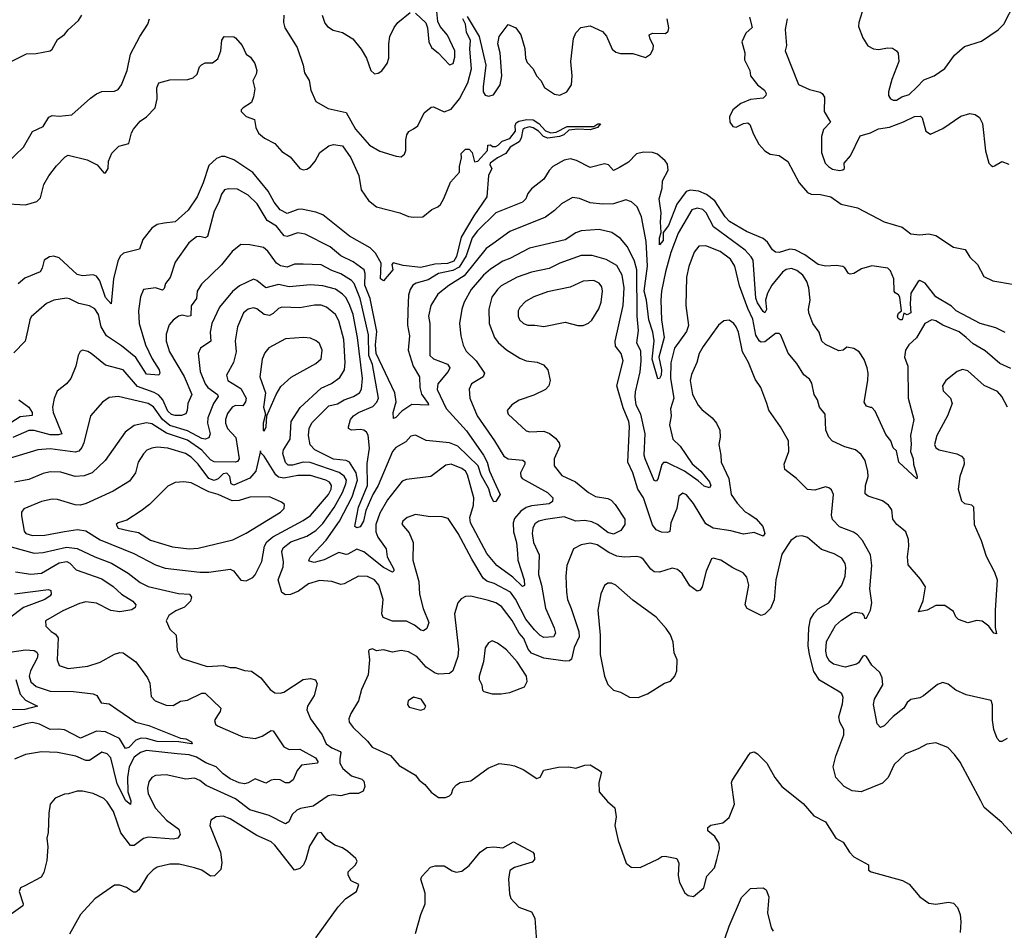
# Model space of a CAD drawing. Extents: x 2133461 to 2293071, y 753526 to 916327.
# Tile 288 of 459: x 2199993 to 2205519, y 882107 to 887220. Entities that reach past the tile are written whole.
import ezdxf

# ---------------------------------------------------------------- set-up
doc = ezdxf.new("R2010")
doc.units = 0

msp = doc.modelspace()

# ---------------------------------------------------------------- linework, layer by layer
at = {"layer": '0CON10XD'}
for points in [[(2202215, 887256), (2202272.1, 887202.1), (2202282.5, 887175), (2202290, 887095), (2202304.5, 887065), (2202315.4, 887055.4), (2202342.5, 887035), (2202405, 886967.5), (2202426, 886975), (2202435, 887010), (2202435.4, 887045), (2202393.6, 887133.6), (2202352.2, 887182.2), (2202340.4, 887210.4), (2202333.3, 887285)], [(2204722, 887265), (2204702.9, 887205), (2204701.7, 887181.7), (2204725, 887117.5), (2204752.7, 887072.7), (2204785, 887057.5), (2204813, 887053), (2204865, 887062.5), (2204891.2, 887061.2), (2204915, 887046.2), (2204923.1, 887033.1), (2204928.1, 886985), (2204887.1, 886885), (2204868.6, 886815), (2204868.6, 886795), (2204880.8, 886775), (2204895, 886767.8), (2204915, 886768.5), (2204945, 886786.7), (2204985, 886799.6), (2205027.9, 886842.1), (2205067.4, 886882.6), (2205125, 886904.4), (2205185, 886946.9), (2205239.2, 887020.8), (2205295, 887070), (2205390.7, 887099.3), (2205485, 887162.5), (2205515.8, 887195), (2205578, 887315)], [(2199921.2, 886415), (2200015, 886503.8), (2200065, 886592.5), (2200125, 886620), (2200156.2, 886673.8), (2200175, 886683.1), (2200215, 886677.8), (2200285, 886686.9), (2200389.8, 886780.2), (2200425, 886804.2), (2200455, 886816.9), (2200525, 886818), (2200545, 886828.8), (2200563.8, 886855), (2200596.9, 886935), (2200616, 887026), (2200666.7, 887125), (2200713.3, 887195), (2200721.9, 887225)], [(2199945, 886986.2), (2200030.9, 887029.1), (2200085, 887030.8), (2200165, 887046.2), (2200176, 887055), (2200205, 887108.8), (2200245, 887136.7), (2200265, 887163.3), (2200322.5, 887215), (2200342.5, 887245)], [(2201475.4, 887245.4), (2201473.5, 887205), (2201481.1, 887175), (2201550, 887065), (2201584.4, 886965), (2201591.7, 886921.7), (2201618.8, 886878.8), (2201627.5, 886825), (2201655, 886761.2), (2201725, 886722.3), (2201825, 886700), (2201877.3, 886605), (2201956.6, 886516.6), (2202015, 886482.2), (2202106.4, 886453.6), (2202135, 886450), (2202153.3, 886465), (2202160, 886485), (2202160, 886545), (2202166.8, 886573.2), (2202177.9, 886592.1), (2202203.4, 886606.6), (2202227.1, 886625), (2202263.2, 886696.8), (2202301.7, 886728.3), (2202315, 886730.6), (2202375, 886703.1), (2202415, 886718.2), (2202462.5, 886775), (2202509, 886865), (2202529, 886945), (2202519.7, 887055), (2202523.7, 887103.7), (2202500.4, 887150.4), (2202494.5, 887194.5), (2202479.5, 887225)], [(2201691.4, 887245), (2201705, 887201.2), (2201721.7, 887181.7), (2201751.7, 887161.7), (2201805, 887149.2), (2201862.7, 887112.7), (2201910, 887055), (2201938.8, 887005), (2201963.3, 886935), (2201985, 886916.7), (2202005, 886920), (2202025, 886933.8), (2202055.8, 886975), (2202065.7, 887005), (2202064.3, 887085), (2202070.8, 887125), (2202094.3, 887175.7), (2202116.1, 887203.9), (2202185, 887260)], [(2202505, 887237.5), (2202572.9, 887125), (2202610, 886965), (2202593.5, 886843.5), (2202595.3, 886815.3), (2202605, 886795.8), (2202625, 886790.5), (2202651.8, 886798.2), (2202689.7, 886855), (2202699.7, 886905), (2202690.3, 887035), (2202676.7, 887085), (2202683.3, 887126.7), (2202735, 887192.5), (2202777.5, 887175), (2202805.7, 887135.7), (2202828.5, 887058.5), (2202831.5, 887005), (2202840.7, 886980.7), (2202874.4, 886945), (2202893.3, 886905), (2202918, 886878), (2202938.6, 886838.6), (2202995, 886801.9), (2203025, 886795.7), (2203064, 886815), (2203090, 886855), (2203094.4, 886904.4), (2203087.1, 886985), (2203101.4, 887115), (2203115, 887146.2), (2203143.4, 887176.6), (2203195, 887186), (2203264.1, 887154.1), (2203287, 887127), (2203319.2, 887055), (2203338.3, 887038.3), (2203365, 887031.1), (2203435, 887031.1), (2203505, 887008.8), (2203534.2, 887025.8), (2203548, 887055), (2203550, 887075), (2203531.3, 887111.3), (2203526.9, 887135), (2203545, 887144.6), (2203617.3, 887142.7), (2203632, 887155), (2203636.9, 887175), (2203627.8, 887225)], [(2204088.9, 887235), (2204103.6, 887176.4), (2204068.8, 887145), (2204046.4, 887095), (2204062.5, 887035), (2204060.5, 886995), (2204091.4, 886935), (2204095.7, 886905), (2204134.8, 886854.8), (2204172.9, 886825), (2204182.2, 886805), (2204180.6, 886795), (2204165, 886779.4), (2204095, 886771.5), (2204040.2, 886749.8), (2203995.6, 886715), (2203976.9, 886675), (2203978.6, 886645), (2203995, 886620), (2204015, 886617.5), (2204055, 886637.5), (2204080.5, 886640.5), (2204091.2, 886631.2), (2204111.7, 886578.3), (2204141.2, 886521.2), (2204174.6, 886484.6), (2204205, 886464.3), (2204255, 886458.6), (2204305, 886424), (2204368.1, 886305), (2204415, 886250), (2204435, 886240.6), (2204488.6, 886238.6), (2204546.2, 886225), (2204603.5, 886183.5), (2204695, 886164.2), (2204845, 886086.1), (2204946.7, 886055), (2204995, 886017.3), (2205045, 886012.3), (2205095, 886017.6), (2205135, 886007.8), (2205235, 885942.9), (2205299.2, 885929.2), (2205325, 885887.5), (2205368.8, 885845), (2205405, 885778.8), (2205454.2, 885754.2), (2205489.2, 885749.2), (2205575, 885733.8)], [(2204300, 887225), (2204289.2, 887165), (2204296.2, 887075), (2204288.8, 887045), (2204365, 886856.7), (2204425, 886828.8), (2204485, 886812.5), (2204496.4, 886806.4), (2204510, 886785), (2204508.8, 886705), (2204543.8, 886645), (2204505, 886603.3), (2204493.1, 886565), (2204493.1, 886475), (2204514.7, 886414.7), (2204531.9, 886395), (2204555, 886381.8), (2204595, 886373.5), (2204613.1, 886376.9), (2204622, 886385), (2204620.4, 886415), (2204656.2, 886455), (2204711.2, 886568.8), (2204767.5, 886585), (2204812.7, 886607.3), (2204875, 886616), (2204953.4, 886646.6), (2205015, 886677.3), (2205049.1, 886679.1), (2205058.7, 886668.7), (2205079.2, 886595), (2205105, 886577.5), (2205175, 886608.6), (2205275, 886679.2), (2205325, 886693.8), (2205355, 886688.8), (2205380.3, 886670.3), (2205397.4, 886637.4), (2205413.7, 886483.7), (2205432.5, 886415), (2205445, 886401.2), (2205455, 886396.2), (2205465, 886400), (2205505, 886424), (2205545, 886408.9)], [(2199865, 886190.4), (2200025, 886180.8), (2200090.3, 886199.7), (2200109.9, 886220.1), (2200128.8, 886295), (2200157.2, 886342.8), (2200200.3, 886399.7), (2200249.1, 886450.9), (2200265, 886458.9), (2200372.6, 886432.6), (2200427.5, 886405), (2200465, 886360), (2200475, 886360), (2200490, 886385), (2200492, 886425), (2200509.5, 886470.5), (2200550.3, 886509.7), (2200606.2, 886525), (2200620, 886585), (2200632.2, 886605), (2200670, 886650), (2200705.3, 886675), (2200753.1, 886725), (2200765.3, 886775), (2200763, 886837), (2200773.6, 886866.4), (2200835, 886883.1), (2200936.3, 886883.7), (2200966.1, 886893.9), (2200989.2, 886915), (2201002, 886955), (2201012.7, 886967.3), (2201035, 886978.8), (2201075, 886978), (2201105, 887000), (2201121.5, 887045), (2201127.1, 887105), (2201140, 887125), (2201195, 887123.3), (2201205, 887117.5), (2201241.2, 887075), (2201265, 887027.5), (2201289.5, 887009.5), (2201313.8, 886975), (2201324, 886935), (2201321.2, 886915), (2201302.3, 886877.7), (2201312.7, 886832.7), (2201305, 886787.5), (2201294.1, 886755.9), (2201246.7, 886725), (2201236.7, 886715), (2201236.7, 886705), (2201265, 886676.7), (2201310.5, 886660.5), (2201319.2, 886615), (2201333.9, 886583.9), (2201368.1, 886555), (2201425, 886524.6), (2201465, 886480), (2201510.6, 886450.6), (2201564.7, 886384.7), (2201585, 886377.5), (2201605, 886380.5), (2201625.8, 886394.2), (2201651.5, 886425), (2201677.1, 886475), (2201728.8, 886511.2), (2201755, 886520), (2201805, 886511.1), (2201851.2, 886445), (2201896.2, 886345), (2201910.4, 886265), (2201950, 886205), (2201995, 886170), (2202126.2, 886135), (2202175, 886115.6), (2202205, 886110.8), (2202255, 886113.8), (2202305.9, 886154.1), (2202340.7, 886169.3), (2202355, 886182.5), (2202374.3, 886215.7), (2202411.7, 886308.3), (2202462.5, 886365), (2202461.2, 886395), (2202473.3, 886445), (2202470.7, 886469.3), (2202495, 886492.5), (2202515, 886492.5), (2202532.5, 886475), (2202545, 886422.5), (2202565, 886425.8), (2202618.8, 886485), (2202620, 886515), (2202635, 886517.5), (2202647.5, 886507.5), (2202665, 886508.8), (2202678.8, 886515), (2202701.1, 886538.9), (2202745, 886553.5), (2202775.4, 886595), (2202773.3, 886626.7), (2202778.9, 886641.1), (2202795, 886650.5), (2202839.8, 886660.2), (2202875, 886657.8), (2202906.8, 886636.8), (2202945, 886596.7), (2202975, 886585.4), (2203005, 886589.6), (2203065, 886620.4), (2203215, 886621.2), (2203237.5, 886635), (2203252.5, 886635), (2203236, 886615), (2203195, 886602.3), (2203125, 886604.6), (2203075, 886599.1), (2203047, 886573), (2203023.6, 886563.6), (2202956.7, 886555), (2202933.8, 886563.8), (2202905, 886594.5), (2202875, 886613.8), (2202855, 886618.2), (2202828.5, 886611.5), (2202816.4, 886603.6), (2202807.5, 886555), (2202795.9, 886534.1), (2202746.3, 886503.7), (2202721.8, 886468.2), (2202674.2, 886445), (2202634.6, 886415.4), (2202632.5, 886405), (2202643.8, 886385), (2202623.8, 886345), (2202615.6, 886225), (2202541.5, 886118.5), (2202470.7, 885999.3), (2202445, 885891.2), (2202428.9, 885865), (2202395, 885851.9), (2202322.4, 885847.6), (2202245, 885829.6), (2202145, 885839.7), (2202090, 885855), (2202081.2, 885845), (2202088, 885815), (2202035, 885753.3), (2202018.8, 885765), (2202022.7, 885852.7), (2201989.5, 885909.5), (2201959.3, 885939.3), (2201845, 886004.5), (2201694.7, 886124.7), (2201655, 886139.6), (2201575.7, 886155.7), (2201555, 886154.3), (2201495, 886132.9), (2201455, 886152.6), (2201420.7, 886195), (2201387.2, 886257.2), (2201302.6, 886362.6), (2201195, 886433.5), (2201145, 886452.5), (2201125, 886452.3), (2201098.7, 886441.3), (2201055, 886400.6), (2201023.7, 886305), (2200989.5, 886225), (2200938.6, 886151.4), (2200865, 886084.5), (2200805, 886077.3), (2200765, 886069.4), (2200735, 886049.2), (2200685, 885986.2), (2200665, 885932), (2200575, 885910), (2200557.4, 885892.6), (2200544.5, 885865), (2200519.1, 885765), (2200507.5, 885625), (2200475, 885660.6), (2200443.9, 885753.9), (2200425, 885780.4), (2200405, 885788), (2200345, 885782.2), (2200315, 885788.7), (2200215, 885883.2), (2200185, 885892.3), (2200160.9, 885889.1), (2200130, 885870), (2200119.1, 885825), (2200108.1, 885805), (2200021.6, 885768.4), (2199985, 885736.7)], [(2205525, 885464.4), (2205470.9, 885490.9), (2205384.2, 885515), (2205249.6, 885585), (2205222.2, 885612.2), (2205135.3, 885665), (2205075, 885741.4), (2205045, 885755.6), (2205035, 885751.1), (2204995.3, 885685), (2204990.6, 885625), (2204994.5, 885575), (2204973.3, 885563.3), (2204955, 885572.5), (2204945.8, 885535), (2204935, 885534.3), (2204922.8, 885542.8), (2204919.2, 885555), (2204925, 885573.3), (2204942.5, 885585), (2204932.7, 885662.7), (2204925.9, 885675.9), (2204905.9, 885685.9), (2204900.8, 885695), (2204899.2, 885765), (2204880.2, 885810.2), (2204865.4, 885825.4), (2204775, 885837.5), (2204718.6, 885821.4), (2204675, 885795.6), (2204655, 885791.4), (2204645, 885795.8), (2204625, 885827.5), (2204613.3, 885835), (2204575, 885840), (2204515, 885835.9), (2204475, 885844.7), (2204400.4, 885900.4), (2204345, 885928.9), (2204315, 885932.5), (2204255, 885913.2), (2204235.3, 885915.3), (2204218.9, 885928.9), (2204190.9, 885970.9), (2204165, 885992.5), (2204071.8, 886031.8), (2203977, 886087), (2203952.8, 886112.8), (2203895, 886202.3), (2203848.1, 886238.2), (2203805, 886257.4), (2203756.3, 886263.7), (2203734.1, 886255.9), (2203681.6, 886185), (2203634.1, 886065), (2203605.5, 886025), (2203605, 885980), (2203585, 885956.2), (2203583.5, 885995), (2203593.1, 886025), (2203588.9, 886085), (2203593.5, 886135), (2203582.5, 886215), (2203598.3, 886275), (2203601.6, 886315), (2203632.1, 886375), (2203628.1, 886408.1), (2203615, 886427.5), (2203572, 886465), (2203544.6, 886474.6), (2203495, 886475.6), (2203455, 886467.5), (2203409.3, 886420.7), (2203358.9, 886391.1), (2203325, 886373.5), (2203297.1, 886405), (2203275, 886411.8), (2203195, 886389.4), (2203119, 886429), (2203085, 886439.2), (2203048.3, 886431.7), (2202985.8, 886395), (2202965, 886374.3), (2202935, 886324.2), (2202865, 886270.5), (2202845.9, 886245), (2202834.1, 886215), (2202815.4, 886195), (2202665, 886135.4), (2202562.6, 886035), (2202533.6, 885995), (2202499.1, 885895), (2202459.9, 885830.1), (2202425, 885812.2), (2202343.6, 885795), (2202285, 885760.4), (2202219.3, 885740.7), (2202200.5, 885729.5), (2202185.4, 885705), (2202176.2, 885673.8), (2202171.9, 885585)], [(2202171.9, 885585), (2202170.4, 885505), (2202181.5, 885445), (2202173.7, 885363.7), (2202201.4, 885275), (2202236.4, 885215), (2202238.1, 885155), (2202247.7, 885117.7), (2202286.1, 885065), (2202287.1, 885055), (2202195, 885059.2), (2202138.3, 885021.7), (2202105, 884986.7), (2202091.4, 884981.4), (2202089.1, 885015), (2202105.3, 885075), (2202099.1, 885125), (2201993.4, 885345), (2201990.7, 885395), (2201998.5, 885468.5), (2201959.9, 885655), (2201930.5, 885730.5), (2201931.9, 885795), (2201925.8, 885815), (2201865, 885860.9), (2201796.4, 885895), (2201734.8, 885944.8), (2201595.3, 886015.3), (2201555, 886023.1), (2201495, 886002.4), (2201476.7, 886006.8), (2201435, 886060.7), (2201382.6, 886092.6), (2201326.6, 886186.6), (2201275, 886235.4), (2201215, 886267.9), (2201165, 886271.1), (2201142, 886265), (2201125, 886241.2), (2201111.2, 886195), (2201084.6, 886145), (2201047.1, 886002.9), (2201035, 885994.6), (2201005, 886002.3), (2200985, 886000.4), (2200942.9, 885967.1), (2200865, 885859.2), (2200837.7, 885772.3), (2200811.3, 885738.7), (2200805, 885711.2), (2200795, 885702.3), (2200754.6, 885715.4), (2200688.8, 885705), (2200671.1, 885665), (2200660, 885585), (2200664.2, 885515), (2200699.8, 885395), (2200736.1, 885316.1), (2200776.4, 885255), (2200780.5, 885235), (2200775, 885224.4), (2200705, 885229.5), (2200645, 885323.2), (2200565, 885388.7), (2200481.1, 885445), (2200450.8, 885495), (2200436.4, 885565), (2200415, 885596.4), (2200385, 885613.8), (2200325, 885627.3), (2200273.1, 885653.1), (2200255, 885656.5), (2200185, 885645.5), (2200143.8, 885626.2), (2200058.3, 885551.7), (2200049.4, 885535), (2200039.8, 885480.2), (2200024.3, 885415), (2199959.8, 885350.2)], [(2205555, 885261.8), (2205495, 885290), (2205411.2, 885361.2), (2205345, 885399.6), (2205304.6, 885435), (2205265, 885467.2), (2205175, 885505.4), (2205135, 885529.5), (2205112.5, 885535), (2205072.9, 885515), (2205026.1, 885433.9), (2204982.9, 885395), (2204964.5, 885365), (2204959.6, 885325), (2204977.9, 885275), (2204978.9, 885095), (2205011.5, 884975), (2204993.6, 884886.4), (2204996.7, 884836.7), (2204991.9, 884795), (2205007.9, 884755), (2205010, 884725), (2205030.8, 884655), (2205027.7, 884642.3), (2204927.3, 884735), (2204915, 884799.2), (2204895.8, 884815.8), (2204882, 884855), (2204855, 884891.2), (2204795, 885021.2), (2204775, 885042), (2204767.5, 885042.5), (2204745, 885050), (2204733.1, 885073.1), (2204753.9, 885195), (2204754.6, 885234.6), (2204750.4, 885265), (2204732.6, 885312.6), (2204705, 885354.4), (2204675, 885373.3), (2204635, 885382), (2204615, 885364.2), (2204590.9, 885360.9), (2204516.6, 885396.6), (2204495.7, 885415), (2204480, 885465), (2204444.1, 885514.1), (2204422.3, 885575), (2204419.6, 885595), (2204429.6, 885645), (2204422.5, 885715), (2204410.6, 885750.6), (2204387.7, 885785), (2204355, 885811.1), (2204325, 885822.8), (2204295, 885817.8), (2204275, 885802.5), (2204215, 885729.6), (2204190.8, 885685), (2204179.5, 885645), (2204185, 885592.5), (2204175, 885574.5), (2204165, 885581.2), (2204135, 885629.6), (2204125, 885655.7), (2204109.1, 885869.1), (2204099.2, 885889.2), (2204065, 885925.9), (2203887.4, 886057.4), (2203846.3, 886135), (2203827.3, 886155), (2203795, 886162.7), (2203765, 886151.8), (2203688.3, 886021.7), (2203646.9, 885913.1), (2203617, 885805), (2203595.7, 885695), (2203591.4, 885645), (2203594.7, 885535.3), (2203609.7, 885435), (2203581, 885325), (2203594.7, 885255), (2203592.5, 885225), (2203585, 885205.8), (2203575, 885204), (2203542.8, 885315), (2203553.9, 885416.1), (2203547, 885465), (2203524.6, 885534.6), (2203510.9, 885645), (2203497.8, 885695), (2203516, 885836), (2203509, 885975), (2203483.5, 886113.5), (2203458.6, 886168.6), (2203427.8, 886197.8), (2203395, 886209.1), (2203325, 886186.7), (2203265, 886183.5), (2203195, 886192.1), (2203135, 886215.5), (2203095, 886221.9), (2203033.6, 886186.4), (2202995, 886148.1), (2202945, 886111.1), (2202745, 886031.1), (2202648.4, 885961.6), (2202610.4, 885935), (2202488.5, 885781.5), (2202402.2, 885727.8), (2202340.8, 885679.2), (2202301.1, 885615), (2202287.5, 885555), (2202294.6, 885514.6), (2202295.5, 885335), (2202315.3, 885315.3), (2202395, 885285.7), (2202407.1, 885265), (2202398.9, 885245), (2202339.3, 885175), (2202335.6, 885144.4), (2202386.9, 885036.9), (2202501.2, 884911.2), (2202596, 884775), (2202617, 884735), (2202630.6, 884685), (2202665, 884606.2), (2202689.1, 884555), (2202665, 884514), (2202655, 884513.8), (2202637.5, 884545), (2202625.3, 884585.3), (2202583.2, 884663.2), (2202565.7, 884715.7), (2202451.8, 884825), (2202405, 884843.4), (2202275, 884858.2), (2202215, 884888.2), (2202189.2, 884880.8), (2202159.9, 884850.1), (2202105, 884818.8), (2202085, 884795.9), (2202005.9, 884605), (2201975.6, 884554.4), (2201935.2, 884465), (2201921.9, 884405), (2201905, 884372.9), (2201885, 884366.9), (2201875, 884373.8), (2201875.5, 884385), (2201895, 884483.5), (2201944.8, 884605)], [(2204945, 884364.2), (2204916.4, 884386.4), (2204894.2, 884415), (2204888.3, 884468.3), (2204869.2, 884495), (2204835, 884518.9), (2204754.4, 884544.4), (2204738.8, 884558.8), (2204739.4, 884605), (2204754.5, 884655), (2204753.8, 884683.8), (2204737.7, 884745), (2204715, 884778.1), (2204684.7, 884804.7), (2204625, 884822.2), (2204555, 884854.3), (2204535, 884876), (2204517.8, 884915), (2204514.3, 885005), (2204482.9, 885045), (2204471.1, 885085), (2204452.5, 885115), (2204438.9, 885178.9), (2204425, 885202), (2204395, 885226), (2204355, 885290), (2204306.9, 885346.9), (2204265, 885448.8), (2204255, 885458), (2204235, 885458.6), (2204175, 885411.6), (2204155, 885410.3), (2204145, 885416), (2204125, 885448.1), (2204108.6, 885538.6), (2204079.5, 885599.5), (2204033.6, 885725), (2204007.1, 885837.1), (2203982.7, 885875), (2203925, 885918.7), (2203845, 885950), (2203805, 885949.2), (2203779.4, 885915), (2203748.2, 885835), (2203736.4, 885775), (2203731.8, 885615), (2203747.3, 885502.7), (2203735, 885470), (2203667.4, 885375), (2203646.8, 885293.2), (2203646.2, 885205), (2203663.7, 885095), (2203646.7, 885035), (2203649.7, 884995), (2203640, 884945), (2203658.4, 884865), (2203700.3, 884825), (2203767.1, 884727.1), (2203815.8, 884685.8), (2203865.3, 884625), (2203872.5, 884605), (2203865, 884590.8), (2203835, 884600.7), (2203801.6, 884631.6), (2203725, 884684.5), (2203625, 884733.5), (2203607, 884733), (2203596.7, 884723.3), (2203575, 884641.2), (2203565, 884628.6), (2203555, 884632.2), (2203503, 884755), (2203498.6, 884775), (2203503, 884895), (2203479.6, 885005), (2203454, 885055), (2203448.3, 885101.7), (2203449.5, 885130.5), (2203476.2, 885243.8), (2203481.2, 885305), (2203478.8, 885358.8), (2203457.1, 885405), (2203465.7, 885475), (2203458.1, 885555), (2203456.2, 885815), (2203443.3, 885865), (2203404.6, 885945), (2203365, 885991.1), (2203315.8, 886025.8), (2203245, 886041.5), (2203145, 886033.8), (2203115, 886023.5), (2203055, 885984.1), (2202855, 885937.5), (2202745, 885879.4), (2202705, 885864.7), (2202635, 885818.8), (2202596, 885785), (2202527.2, 885705), (2202487.9, 885635), (2202474.5, 885595), (2202461.5, 885515), (2202468.5, 885445), (2202483, 885393), (2202499.5, 885359.5), (2202555, 885304.3), (2202601.1, 885235), (2202594.3, 885215), (2202528.6, 885175), (2202515.7, 885145), (2202518.9, 885095), (2202560, 884995), (2202658.5, 884855), (2202709.7, 884769.7), (2202735, 884754.7), (2202816.6, 884746.6), (2202828.3, 884738.3), (2202828.5, 884725), (2202803.8, 884675), (2202805.4, 884655.4), (2202813.1, 884643.1), (2202955.7, 884565), (2202985.7, 884535), (2202983.1, 884515), (2202965, 884501.3), (2202865, 884491.4), (2202835, 884481.2), (2202805, 884460), (2202770.9, 884419.1), (2202763.5, 884395), (2202764.2, 884345), (2202781.1, 884285), (2202787.5, 884222.5), (2202789.7, 884185), (2202824.6, 884075.4), (2202826.2, 884043.8), (2202815, 884038.1), (2202760.7, 884090.7), (2202670.6, 884155), (2202615, 884223.3), (2202523.3, 884395), (2202520.2, 884425), (2202540.7, 884495), (2202542.4, 884535), (2202505.8, 884665), (2202494.6, 884685), (2202475, 884700.9), (2202415, 884723.8), (2202385, 884719.1), (2202300, 884655), (2202165, 884639.2), (2202140.7, 884629.3), (2202057.9, 884525), (2202015, 884448.8), (2201991.3, 884385), (2201991.5, 884345), (2202003.4, 884315), (2202049.5, 884249.5), (2202056.5, 884205), (2202092.3, 884135), (2202093.1, 884125), (2202085, 884118.5), (2202035, 884144.7), (2201925, 884231.9), (2201885, 884247.3), (2201835, 884219.2), (2201825, 884217.1), (2201785, 884229.3), (2201702.4, 884187.6), (2201645, 884172.4), (2201619.4, 884179.4), (2201615.8, 884185.8), (2201624.5, 884205), (2201712.9, 884297.1), (2201787.8, 884405), (2201858.3, 884541.7), (2201889.5, 884635), (2201881.8, 884675), (2201845, 884735.4), (2201825, 884744.2), (2201755, 884753.4), (2201648.9, 884805), (2201623.5, 884833.5), (2201614.7, 884884.7), (2201617.2, 884925), (2201633.7, 884956.3), (2201728.1, 885051.9), (2201776, 885064), (2201815, 885086.5), (2201866.7, 885105), (2201899.6, 885125), (2201911.2, 885145), (2201916.6, 885205), (2201888.5, 885435), (2201864.8, 885565), (2201846.8, 885615), (2201825, 885657.7), (2201805, 885679.8), (2201765, 885706.4), (2201695, 885726.4), (2201625, 885731.4), (2201505, 885719.3), (2201445, 885732.9), (2201375, 885713.8), (2201325, 885756.5), (2201305, 885763.6), (2201226.2, 885726.2), (2201186.7, 885693.2), (2201115, 885605.6), (2201072.2, 885515), (2201062.7, 885465), (2201066.5, 885415), (2201008.6, 885375), (2200994.5, 885345), (2201006.6, 885245), (2201033.6, 885175), (2201048.9, 885155), (2201103.8, 885115), (2201107.7, 885105), (2201081.6, 885065), (2201048.9, 884985), (2201048, 884955), (2201062, 884895), (2201055, 884873.3), (2201035, 884865.3), (2201015, 884868.4), (2200935, 884911.2), (2200835, 884940.8), (2200795.1, 884975.1), (2200745, 885045.7), (2200715, 885066), (2200545, 885103.8), (2200495, 885098.5), (2200457.8, 885072.2), (2200391.1, 884995), (2200354.1, 884845), (2200342.4, 884817.6), (2200325, 884797.5), (2200305, 884791.9), (2200165, 884811.2), (2200095.8, 884804.2), (2199865, 884736)], [(2201944.8, 884605), (2201942.6, 884727.4), (2201957.4, 884815), (2201948.2, 884888.2), (2201939.2, 884905), (2201925, 884915.3), (2201905, 884919.4), (2201855, 884915.6), (2201838.8, 884925), (2201838, 884935), (2201849.4, 884975), (2201866.7, 884995), (2201895, 885015.3), (2201975, 885049.2), (2201997.7, 885072.3), (2202006.2, 885095), (2201972.6, 885285), (2201952.3, 885335), (2201950.8, 885450.8), (2201903.8, 885655), (2201869.6, 885739.6), (2201855, 885755.2), (2201795, 885793.8), (2201745, 885811.9), (2201685, 885843.4), (2201585, 885847.7), (2201535, 885848.2), (2201495, 885830.3), (2201457.6, 885837.6), (2201435, 885853.5), (2201385, 885921.1), (2201361.4, 885941.4), (2201285, 885956.9), (2201235, 885957.5), (2201185, 885919.2), (2201126, 885844), (2201014.3, 885735), (2200988.5, 885695), (2200986, 885654), (2200956.2, 885613.8), (2200953.2, 885556.8), (2200936.7, 885553.3), (2200905, 885561.1), (2200884.7, 885555.3), (2200855, 885533.3), (2200832.9, 885507.1), (2200814.6, 885455), (2200816.2, 885415), (2200833.3, 885355), (2200916.9, 885216.9), (2200960, 885115), (2200937.3, 885065), (2200933.5, 885025), (2200925, 885007.5), (2200902.2, 884997.8), (2200865, 884997.7), (2200845, 885003.8), (2200825, 885022.5), (2200796.2, 885085), (2200775, 885111.1), (2200747.6, 885127.6), (2200655, 885160.2), (2200573.8, 885253.8), (2200475, 885280.4), (2200395, 885346.2), (2200375, 885357.5), (2200345, 885363.8), (2200332.9, 885357.1), (2200321.2, 885335), (2200309.2, 885275), (2200280, 885205), (2200255, 885175.7), (2200204.2, 885135), (2200186.4, 885093.6), (2200178.2, 885045), (2200181.3, 885015), (2200229.5, 884895), (2200211.5, 884888.5), (2200165, 884889.1), (2200075, 884914.3), (2200045, 884914.2), (2199955.5, 884874.5)], [(2205535, 883183.8), (2205505, 883167.5), (2205495, 883167.5), (2205480, 883185), (2205460, 883235), (2205452.7, 883287.3), (2205453.9, 883373.9), (2205445, 883396.7), (2205305, 883428.8), (2205247.5, 883455), (2205205, 883488.8), (2205175, 883498), (2205145, 883488), (2205066.4, 883423.6), (2205045, 883413.1), (2204995, 883403.8), (2204975, 883386.7), (2204955.5, 883354.5), (2204895, 883306.9), (2204845, 883255.8), (2204825, 883246.7), (2204806.1, 883266.1), (2204785.6, 883375), (2204790.6, 883405), (2204837.9, 883485), (2204834.5, 883525), (2204820.6, 883555), (2204775.3, 883595.3), (2204745, 883644.4), (2204735, 883650.8), (2204725, 883646.9), (2204700.8, 883609.2), (2204689.2, 883600.8), (2204625.4, 883584.6), (2204560.8, 883600.8), (2204538.9, 883618.9), (2204522.6, 883645), (2204517.4, 883675), (2204522.1, 883727.9), (2204571.2, 883818.8), (2204605, 883848.5), (2204665, 883888.1), (2204685, 883893.3), (2204718.8, 883888.8), (2204731.4, 883875), (2204735, 883860), (2204745, 883860), (2204768.6, 883905), (2204775.8, 883945), (2204765.4, 884025), (2204776, 884156), (2204769.2, 884215), (2204723.6, 884295), (2204695, 884328.1), (2204673.3, 884343.3), (2204595, 884372.9), (2204554.7, 884414.7), (2204548.6, 884438.6), (2204561.4, 884555), (2204549.7, 884579.7), (2204535, 884592), (2204515, 884597.1), (2204455, 884578.9), (2204415, 884581.9), (2204353.7, 884643.7), (2204288, 884695), (2204282.9, 884725), (2204310.6, 884795), (2204307.5, 884855), (2204262.9, 884935), (2204197.9, 885027.9), (2204185.7, 885065.7), (2204152.9, 885155), (2204121.1, 885201.1), (2204082.9, 885295), (2204049.7, 885355), (2204026.9, 885465), (2204015, 885496.2), (2204002, 885515), (2203975, 885532.5), (2203945, 885530), (2203915, 885505.7), (2203829.5, 885385), (2203806.9, 885345), (2203794.4, 885295), (2203762.9, 885227.1), (2203755.4, 885195), (2203769.6, 885115), (2203801.1, 885055), (2203821.2, 885031.2), (2203880, 884985), (2203904.4, 884954.4), (2203922, 884915), (2203923.9, 884876.1), (2203916.2, 884835), (2203929.2, 884775), (2203930.8, 884735), (2203973.1, 884643.1), (2203985.6, 884555), (2204019.1, 884505), (2204065, 884457.3), (2204085, 884444.7), (2204127.4, 884417.4), (2204164.5, 884375), (2204175.5, 884335), (2204165, 884320.8), (2204115, 884341.2), (2204055, 884331.8), (2203985, 884350), (2203885, 884364.7), (2203845, 884390), (2203775, 884504.4), (2203735, 884552.5), (2203715, 884562), (2203692.9, 884545), (2203681.1, 884475), (2203648.2, 884395), (2203642.9, 884347.1), (2203629.3, 884340.7), (2203595, 884342.2), (2203565, 884355.8), (2203545, 884384), (2203493.9, 884535), (2203462, 884585), (2203435.3, 884675), (2203405.8, 884735), (2203416.4, 884936.4), (2203412.1, 884965), (2203380, 885040), (2203345.3, 885165), (2203379.7, 885305), (2203368.9, 885345), (2203337.7, 885387.7), (2203335.3, 885415), (2203379.5, 885615), (2203386, 885715), (2203374.2, 885785), (2203345, 885840.9), (2203285, 885873.2), (2203206.5, 885896.5), (2203145, 885896.9), (2203025, 885852.2), (2202965, 885822.7), (2202865, 885801.8), (2202785.8, 885775), (2202695.6, 885725), (2202674.3, 885705.7), (2202643.1, 885663.1), (2202626.8, 885595), (2202627.9, 885515), (2202657.5, 885435), (2202677.7, 885407.7), (2202725, 885365.6), (2202799.5, 885319.5), (2202835, 885305.5), (2202897.9, 885297.9), (2202932.3, 885282.3), (2202956.7, 885255), (2202971.2, 885195), (2202963.8, 885165), (2202945, 885144), (2202877.9, 885112.1), (2202796.4, 885083.6), (2202755, 885057.5), (2202729.2, 885025), (2202734.3, 885005), (2202835, 884911.4), (2202855.6, 884905.6), (2202935, 884910), (2202967.2, 884897.2), (2203000.9, 884870.9), (2203020.8, 884845), (2203024.6, 884825), (2202992.2, 884755), (2202992.5, 884715), (2203035, 884660), (2203112.9, 884625), (2203185.7, 884565.7), (2203225, 884542.9), (2203295, 884531.4), (2203312.4, 884522.4), (2203335, 884498), (2203390, 884415), (2203388.6, 884385), (2203367.8, 884352.2), (2203325, 884331.4), (2203295, 884340), (2203235.5, 884385.5), (2203205, 884400.7), (2203165, 884407.6), (2203114.7, 884404.7), (2203048.3, 884428.2), (2202944.7, 884414.7), (2202906.4, 884403.6), (2202885, 884389.6), (2202872.5, 884365), (2202868.6, 884335), (2202877.7, 884285), (2202908.7, 884215), (2202904.4, 884104.4), (2202921.9, 884045), (2202945, 883916), (2202993.4, 883805), (2203000, 883775), (2202988.8, 883755), (2202935, 883750.4), (2202915, 883761.8), (2202882.4, 883795), (2202833.7, 883855), (2202776.1, 883966.1), (2202747.4, 884005), (2202656.2, 884055), (2202615, 884067.5), (2202594.2, 884085), (2202530.3, 884190.3), (2202455, 884335.5), (2202398.8, 884418.8), (2202365, 884428.6), (2202285, 884430), (2202215, 884441.4), (2202168, 884425), (2202144, 884405), (2202138.3, 884388.3), (2202179.7, 884339.7), (2202201.4, 884285), (2202199.4, 884185), (2202232.7, 884065), (2202236.9, 883995), (2202257.1, 883915), (2202289.1, 883835), (2202278.8, 883801.2), (2202259.4, 883789.4), (2202245, 883792.2), (2202209.6, 883819.6), (2202165, 883842.2), (2202085, 883843.2), (2202033.1, 883863.1), (2202025.5, 883885), (2202032.3, 883965), (2202008.8, 884045), (2201985, 884075.4), (2201945, 884093.8), (2201894.6, 884095.4), (2201815, 884053.5), (2201795, 884049.1), (2201745, 884066.4), (2201675, 884070.9), (2201615, 884052.4), (2201557.8, 884012.2), (2201513.4, 883993.4), (2201485, 883990), (2201463.8, 884003.8), (2201444.1, 884075), (2201472.6, 884147.4), (2201474.7, 884175.3), (2201465.3, 884235), (2201472, 884255), (2201515, 884288.2), (2201605, 884320), (2201655, 884351.2), (2201695, 884391.2), (2201758.8, 884481.2)], [(2202935, 885497.3), (2203055, 885521.1), (2203125, 885502.9), (2203155, 885502.5), (2203185, 885516), (2203205, 885533.8), (2203244, 885596), (2203256, 885634), (2203263.6, 885695), (2203259.5, 885719.5), (2203245, 885740), (2203215, 885755.4), (2203155, 885751.5), (2203081.9, 885718.1), (2202955, 885692.1), (2202878, 885665), (2202831.7, 885638.3), (2202800.6, 885605), (2202790.5, 885585), (2202790.5, 885555), (2202798.1, 885535), (2202820.8, 885515), (2202845, 885504.5), (2202885, 885505.6), (2202935, 885497.3)], [(2201758.8, 884481.2), (2201804.5, 884565), (2201824.1, 884615), (2201827.2, 884635), (2201815, 884657.9), (2201786.8, 884676.8), (2201623.8, 884733.8), (2201585, 884736.3), (2201525, 884719.8), (2201499.2, 884719.2), (2201484.5, 884734.5), (2201470.7, 884785), (2201474.6, 884805), (2201511.7, 884865), (2201517.5, 884965), (2201566.6, 885043.4), (2201685, 885150.4), (2201743.2, 885176.8), (2201789.5, 885210.5), (2201816.6, 885255), (2201820, 885295), (2201811.5, 885425), (2201785, 885530), (2201765, 885565.5), (2201715, 885605.4), (2201685, 885617.2), (2201648.1, 885618.1), (2201565, 885603.2), (2201464.7, 885605.3), (2201445, 885598.9), (2201415, 885569.6), (2201395, 885559.7), (2201365, 885565.3), (2201325, 885597.3), (2201305, 885602.9), (2201275, 885595.6), (2201249.1, 885575), (2201216.2, 885495), (2201202.7, 885417.3), (2201207.8, 885355), (2201192.5, 885295), (2201153.5, 885225), (2201162.2, 885195), (2201235, 885148.7), (2201264.2, 885095), (2201259.8, 885075), (2201245, 885052.5), (2201205, 885054.3), (2201185, 885043.9), (2201160.1, 885009.9), (2201148.1, 884975), (2201147.5, 884955), (2201159.7, 884925), (2201206.4, 884875), (2201224.6, 884755), (2201215, 884739.5), (2201204.1, 884735.9), (2201085, 884737.6), (2201065, 884749.1), (2201015, 884803.2), (2200935, 884859.1), (2200817.7, 884897.7), (2200735, 884950.9), (2200705, 884956.2), (2200635, 884941.2), (2200585.5, 884905), (2200472.9, 884745), (2200399.2, 884675), (2200355, 884658.2), (2200305.4, 884654.6), (2200225, 884679.6), (2200165, 884681.5), (2200125, 884672.3), (2200045, 884638.9), (2199965, 884624)], [(2201365, 884910), (2201376.1, 884933.9), (2201380, 884995), (2201432.9, 885115), (2201459.5, 885160.5), (2201516.1, 885213.9), (2201655, 885289.1), (2201684.6, 885315.4), (2201690.5, 885365), (2201675, 885402), (2201657.8, 885417.8), (2201625, 885431.4), (2201585.5, 885435.5), (2201485, 885428.1), (2201392.4, 885377.6), (2201369.5, 885350.5), (2201354.6, 885315), (2201341.8, 885215), (2201372.3, 885125), (2201361.4, 885045), (2201372.5, 885005), (2201360, 884955), (2201360, 884915), (2201365, 884910)], [(2205536.8, 885045), (2205505, 885104.3), (2205481.6, 885131.6), (2205406.2, 885166.2), (2205315, 885248.1), (2205285, 885256.9), (2205255, 885244.3), (2205190.8, 885195), (2205172, 885165), (2205175.8, 885135.8), (2205218, 885095), (2205225.8, 885065), (2205201.1, 884995), (2205141.3, 884885), (2205127.5, 884835), (2205135.4, 884815.4), (2205154, 884805), (2205252.2, 884782.2), (2205279.1, 884769.1), (2205292.5, 884755), (2205294.3, 884724.3), (2205269.2, 884655), (2205260.3, 884585), (2205279.1, 884519.1), (2205295, 884504.4), (2205319.1, 884499.1), (2205335.6, 884495.6), (2205346, 884485), (2205350, 884385), (2205388.5, 884295), (2205417.4, 884207.4), (2205465, 884117.5), (2205478.8, 884075), (2205467.1, 883905), (2205468.3, 883808.3), (2205475, 883772.5), (2205460, 883775), (2205432, 883815), (2205395, 883843.8), (2205365, 883846.7), (2205315, 883833.8), (2205262.3, 883852.3), (2205246.4, 883866.4), (2205235, 883897.5), (2205185, 883930), (2205135, 883930), (2205085.4, 883904.6), (2205037.5, 883895), (2205063.3, 883956.7), (2205077.1, 884035), (2205048.3, 884078.3), (2204979.5, 884159.5), (2204975.5, 884205), (2204983.3, 884265), (2204980.9, 884300.9), (2204967.5, 884345), (2204945, 884364.2)], [(2199988.5, 885085), (2200045.2, 885045.2), (2200062.9, 885015), (2200063.1, 884996.9), (2199995, 884990.2), (2199943.9, 884956.1)], [(2201265, 884070), (2201302.3, 884087.7), (2201315, 884103.3), (2201351.4, 884178.6), (2201368.1, 884265), (2201380.9, 884289.1), (2201413.5, 884316.5), (2201585, 884408.1), (2201625, 884436.8), (2201726.3, 884555), (2201741, 884585), (2201743.3, 884605), (2201732.7, 884622.7), (2201711.8, 884635), (2201625, 884660.6), (2201555, 884660.2), (2201475, 884646.2), (2201445, 884651.7), (2201430.5, 884665), (2201365, 884770), (2201347.5, 884787.5), (2201345, 884800), (2201319.1, 884685), (2201284.6, 884645.4), (2201195, 884606.6), (2201180.4, 884615), (2201173.2, 884655), (2201155, 884673.2), (2201135, 884671.1), (2201108, 884642), (2201085, 884633), (2201055, 884643.7), (2200995, 884724.7), (2200955, 884764.1), (2200923.7, 884783.7), (2200825, 884814.8), (2200765, 884819.6), (2200735, 884814.5), (2200707.6, 884802.4), (2200687.4, 884782.6), (2200657.8, 884735), (2200643.6, 884675), (2200610.1, 884629.9), (2200517, 884573), (2200366.8, 884503.2), (2200335, 884494.6), (2200305, 884496.1), (2200205, 884525.4), (2200175, 884528.8), (2200115, 884514.5), (2200015.6, 884474.4), (2200004.3, 884455.7), (2200003.1, 884435), (2200017.8, 884347.8), (2200028.1, 884335), (2200065, 884323.4), (2200135, 884325.2), (2200245, 884346.2), (2200317.5, 884357.5), (2200365, 884350), (2200445, 884300.2), (2200633.6, 884223.6), (2200755, 884159.2), (2200809.7, 884139.7), (2201005, 884117.9), (2201055, 884118.8), (2201175, 884135.5), (2201192.9, 884125), (2201235, 884073.8), (2201265, 884070)], [(2200945, 884248.9), (2200995, 884253.2), (2201189.9, 884300.1), (2201265, 884336.2), (2201456.2, 884455), (2201477.3, 884475), (2201478.5, 884498.5), (2201461.9, 884511.9), (2201395, 884540.8), (2201285, 884538.5), (2201225, 884520.9), (2201185, 884519.3), (2201106.4, 884553.6), (2201055, 884568.9), (2200955, 884620), (2200915, 884626.2), (2200865, 884622.2), (2200825, 884601.4), (2200722.2, 884497.8), (2200675, 884461.9), (2200595, 884410), (2200545, 884395.8), (2200535, 884386.2), (2200545, 884364.4), (2200602.6, 884352.6), (2200660.6, 884340.6), (2200727, 884297), (2200850.4, 884260.4), (2200945, 884248.9)], [(2204064.5, 883935), (2204085.5, 884045), (2204075, 884090), (2204053.3, 884115), (2203995, 884142.5), (2203927.5, 884185), (2203885, 884195.8), (2203875, 884193.3), (2203845.4, 884124.6), (2203824.2, 884035), (2203813, 884017), (2203795, 884010.8), (2203755, 884040.6), (2203711.2, 884111.2), (2203685, 884133.1), (2203655, 884141.1), (2203585, 884117.7), (2203555, 884119.6), (2203535, 884134.5), (2203495, 884190), (2203480.2, 884200.2), (2203456.3, 884206.3), (2203385, 884201.8), (2203345, 884208.1), (2203299.3, 884229.3), (2203235, 884271.8), (2203195, 884281.2), (2203145, 884271.2), (2203100.9, 884249.1), (2203063.3, 884155), (2203058.2, 884095), (2203061.5, 884005), (2203068.2, 883965), (2203087.7, 883915), (2203131.2, 883785), (2203134.1, 883755), (2203105.8, 883694.2), (2203089.7, 883630.3), (2203079.5, 883620.5), (2203055, 883619.2), (2202935, 883635.3), (2202865, 883662.6), (2202846.9, 883685), (2202823, 883745), (2202796.1, 883775), (2202756.6, 883846.6), (2202697.3, 883925), (2202665, 883946.8), (2202625, 883959.6), (2202525, 883983.3), (2202495, 883981.4), (2202471.7, 883968.3), (2202452.5, 883945), (2202433.6, 883885), (2202456.7, 883685), (2202452.5, 883645), (2202423.3, 883565), (2202405, 883549.4), (2202345, 883545.3), (2202325, 883551.8), (2202274.3, 883584.3), (2202221.9, 883645), (2202175, 883670), (2202135, 883677.5), (2202085, 883668.9), (2202035, 883681.4), (2201995, 883676.2), (2201973, 883687), (2201955, 883682.5), (2201950, 883675), (2201956.7, 883625), (2201948.3, 883541.7), (2201911.3, 883458.7), (2201894.3, 883395.7), (2201850.8, 883325), (2201840, 883295), (2201842.5, 883275), (2201864.2, 883245), (2201945, 883168.8), (2201971.2, 883135), (2202075, 883088.9), (2202123, 883033), (2202215, 882978.8), (2202235, 882950), (2202266.7, 882925), (2202302.3, 882882.3), (2202343.6, 882853.6), (2202383, 882853), (2202405, 882862.5), (2202416.1, 882873.9), (2202426.4, 882903.6), (2202445, 882923.3), (2202465, 882936.2), (2202525, 882946.2), (2202623.2, 883016.8), (2202685, 883043.1), (2202744.5, 883035.5), (2202770.9, 883030.9), (2202819.8, 883009.8), (2202895, 882958.8), (2202913.9, 882966.1), (2202935, 883006.2), (2203016.4, 883023.6), (2203075, 883024.2), (2203115, 883016.7), (2203165, 883034.2), (2203194.1, 883035.9), (2203246.7, 883005), (2203258.8, 882995), (2203242.7, 882937.3), (2203245.8, 882885), (2203291.3, 882831.3), (2203333.9, 882793.9), (2203340, 882745), (2203333.1, 882695), (2203351.7, 882611.7), (2203397.5, 882485), (2203425, 882462.5), (2203475, 882460), (2203574.2, 882505.8), (2203597.7, 882522.3), (2203615, 882524), (2203680.7, 882510.7), (2203692, 882485), (2203689.2, 882415), (2203696.2, 882375), (2203726.7, 882316.7), (2203745, 882303.3), (2203775, 882297.5), (2203833.3, 882345), (2203849.7, 882410.3), (2203892.7, 882457.3), (2203905.7, 882505), (2203920, 882565), (2203918.9, 882595), (2203895, 882634.4), (2203856.2, 882665), (2203856.1, 882683.9), (2203873, 882697), (2203939.5, 882710.5), (2203975, 882741.2), (2204005.6, 882815), (2203988.6, 882935), (2203992.4, 882947.6), (2204085, 883093.3), (2204095, 883103.3), (2204115, 883108.8), (2204135, 883098.8), (2204185.8, 883045), (2204231.4, 882965), (2204270, 882915), (2204389.5, 882819.5), (2204450.7, 882750.7), (2204515, 882716.7), (2204573.3, 882625), (2204615, 882602.5), (2204650, 882545), (2204675, 882520), (2204757.5, 882475), (2204757.5, 882445), (2204772.5, 882435), (2204947.2, 882387.2), (2204985.6, 882365.6), (2205044.3, 882294.3), (2205095, 882260), (2205135, 882254), (2205205.9, 882265.9), (2205235, 882258.8), (2205256.7, 882235), (2205271.2, 882195), (2205276, 882155), (2205271.4, 882095)], [(2205586.2, 882625), (2205505, 882712), (2205406.8, 882796.8), (2205387.5, 882835), (2205271.2, 883051.2), (2205240, 883095), (2205202.7, 883132.7), (2205135, 883159.2), (2205085, 883152.5), (2205035, 883125.6), (2204965, 883098.6), (2204901.3, 883038.7), (2204867.3, 882965), (2204835, 882934), (2204715, 882885.5), (2204665, 882891.1), (2204620, 882915), (2204574.3, 882965), (2204558.6, 883025), (2204573.5, 883085), (2204619.4, 883205), (2204619.2, 883235), (2204595.7, 883275), (2204590, 883305), (2204610.9, 883379.1), (2204614.4, 883415), (2204607.1, 883435), (2204596, 883445), (2204482.3, 883512.3), (2204450.3, 883560.3), (2204426.4, 883656.4), (2204418.9, 883705), (2204421.5, 883805), (2204431.9, 883855), (2204452.1, 883887.9), (2204475, 883912.2), (2204534.2, 883945), (2204607.7, 884045), (2204625.5, 884095), (2204630, 884145), (2204626, 884166), (2204606.6, 884196.6), (2204565, 884220.5), (2204494.2, 884245), (2204415, 884312.9), (2204385, 884322.9), (2204352.1, 884317.9), (2204320.8, 884295), (2204270.2, 884219.8), (2204237.5, 884075), (2204227.3, 883962.7), (2204206.6, 883913.4), (2204175, 883881.4), (2204155, 883874.2), (2204076, 883915), (2204064.5, 883935)], [(2199945, 884260.3), (2200074.7, 884225.3), (2200125, 884227.7), (2200255, 884257.6), (2200315, 884250.5), (2200415, 884203.7), (2200508.5, 884168.5), (2200602.7, 884112.7), (2200670.3, 884060.3), (2200715, 884037.1), (2200885, 883997.9), (2200946, 883995), (2200957.9, 883977.9), (2200952.7, 883955), (2200918.6, 883921.4), (2200869.8, 883900.2), (2200830, 883875), (2200814.4, 883845), (2200835, 883798.8), (2200870.8, 883765), (2200877.6, 883677.6), (2200894.2, 883645), (2200911.1, 883631.1), (2201045, 883588.8), (2201135, 883593.8), (2201175, 883582.5), (2201205, 883583.1), (2201255, 883565.5), (2201295, 883561.9), (2201346, 883525), (2201399.3, 883459.3), (2201425, 883441.4), (2201455, 883438.9), (2201475, 883444.6), (2201584.1, 883515.9), (2201625, 883521.1), (2201652.9, 883512.9), (2201662, 883492), (2201646.4, 883425), (2201607.8, 883365), (2201604.5, 883344.5), (2201625.6, 883295), (2201690.8, 883205), (2201714.1, 883155), (2201745, 883131), (2201791.6, 883111.6), (2201795.3, 883105), (2201789.2, 883070.8), (2201789.2, 883045), (2201807.7, 883015), (2201855, 882975.3), (2201913.8, 882955), (2201925.4, 882945.4), (2201930.6, 882915), (2201920.8, 882889.2), (2201895.6, 882874.4), (2201845, 882874.7), (2201795, 882862.2), (2201752, 882868), (2201725, 882861.4), (2201639.4, 882805), (2201568.7, 882791.3), (2201549.1, 882780.9), (2201522.8, 882757.2), (2201503.4, 882716.6), (2201485, 882705.8), (2201392.5, 882752.5), (2201285, 882783.6), (2201205, 882844.8), (2201040.7, 882920.7), (2201005, 882948.4), (2200975, 882960.8), (2200925, 882955.4), (2200815, 882980), (2200755, 882976.7), (2200735.4, 882964.6), (2200718.9, 882941.1), (2200710.9, 882905), (2200714.2, 882874.2), (2200755, 882793.1), (2200817.1, 882725), (2200885.6, 882675), (2200894.4, 882645), (2200880.8, 882625), (2200855, 882618.5), (2200715, 882630.5), (2200687.8, 882622.2), (2200635, 882583.1), (2200615, 882583.1), (2200560.9, 882655), (2200520, 882775), (2200485, 882827.8), (2200465, 882846.7), (2200405, 882875.6), (2200345, 882887.8), (2200315, 882887.8), (2200266.9, 882873.1), (2200245, 882872.5), (2200191.7, 882848.3), (2200163.9, 882816.1), (2200156, 882765), (2200153.9, 882656.1), (2200145.8, 882624.2), (2200151.5, 882575), (2200145, 882500), (2200129.2, 882430.8), (2200113.6, 882406.4), (2200022.5, 882357.5), (2199998, 882345), (2199989.4, 882325), (2200012.9, 882255), (2200010, 882245), (2199945, 882198.1)], [(2199970.2, 884120.2), (2200055, 884107.5), (2200115, 884111.6), (2200215, 884170.8), (2200258.1, 884178.1), (2200275, 884169.2), (2200310.5, 884130.5), (2200455, 884080.6), (2200518.1, 884038.1), (2200565, 883995.4), (2200628.6, 883955), (2200644.2, 883935), (2200640.8, 883919.2), (2200622.6, 883907.4), (2200554.6, 883895.4), (2200505, 883902), (2200425, 883943.1), (2200365, 883951.5), (2200328.1, 883941.9), (2200235, 883901.1), (2200138.8, 883845), (2200140, 883815), (2200170, 883785), (2200195, 883770), (2200208.8, 883748.8), (2200203.2, 883625), (2200213.9, 883593.9), (2200265, 883576.9), (2200375, 883590), (2200445, 883612.2), (2200525, 883658.5), (2200555, 883667.5), (2200573.3, 883665), (2200645, 883614.3), (2200711.4, 883525), (2200723.3, 883495), (2200730.7, 883420.7), (2200753.8, 883395), (2200815, 883371.1), (2200855, 883370), (2200895, 883393.8), (2200935, 883399.5), (2201015, 883439.6), (2201035, 883439.1), (2201121.9, 883355), (2201118.9, 883335), (2201103, 883313), (2201085.8, 883285), (2201092.9, 883265), (2201104.2, 883255), (2201245, 883192.7), (2201315, 883184.5), (2201355, 883197.5), (2201405, 883228.6), (2201415, 883228), (2201475, 883137.5), (2201505, 883123.3), (2201565, 883123.8), (2201652.5, 883075), (2201666.9, 883055), (2201664.2, 883045.8), (2201575, 883033.6), (2201550, 883005), (2201527.2, 882952.8), (2201505, 882936.1), (2201485.9, 882935.9), (2201455, 882951.8), (2201425, 882954.5), (2201405, 882950.6), (2201375, 882932.5), (2201315, 882957.8), (2201275.3, 882934.7), (2201255, 882929.7), (2201225.8, 882935), (2201175, 882957.6), (2201135, 882986.2), (2201095.8, 883025.8), (2201037.9, 883047.9), (2200985, 883079.8), (2200945, 883091.9), (2200877.8, 883097.8), (2200705, 883117.6), (2200671.5, 883105), (2200635, 883079.7), (2200608, 883025), (2200598.1, 882965), (2200599.5, 882885), (2200616.5, 882835), (2200615, 882813.1), (2200588.1, 882835), (2200539.7, 882929.7), (2200503.9, 883075), (2200485, 883098.2), (2200455, 883108.2), (2200385, 883060.8), (2200365, 883061.2), (2200308.8, 883085), (2200205.8, 883105.8), (2200115, 883108.8), (2200025, 883094.6), (2199965, 883067.3)], [(2203465, 883413.8), (2203515.9, 883434.1), (2203612.5, 883495), (2203645, 883506.7), (2203670, 883535), (2203681.2, 883565), (2203683.8, 883625), (2203665.8, 883665), (2203661.4, 883725), (2203645.5, 883765.5), (2203622.2, 883802.2), (2203565.5, 883865.5), (2203435, 883960.8), (2203338.8, 884045), (2203315, 884056), (2203293.9, 884056.1), (2203275, 884042.5), (2203254.5, 883995.5), (2203238.9, 883905), (2203250.8, 883765), (2203251.8, 883655), (2203276, 883535), (2203295, 883486.7), (2203325, 883456), (2203365, 883444), (2203416.1, 883416.1), (2203465, 883413.8)], [(2199965, 883996.5), (2200155, 884021.4), (2200168, 884015), (2200169.4, 883995), (2200164.3, 883985), (2200134.3, 883965), (2200015, 883919.6), (2199938.5, 883861.5)], [(2202644.2, 883434.2), (2202695, 883434.3), (2202745, 883442.5), (2202825.5, 883474.5), (2202841.4, 883505), (2202837.5, 883535), (2202785, 883614.3), (2202725, 883681.4), (2202675, 883720), (2202645, 883733.3), (2202625, 883721.2), (2202605, 883693.3), (2202595.5, 883615), (2202571.4, 883535), (2202572.5, 883515), (2202587.5, 883485), (2202590, 883455), (2202597.7, 883447.7), (2202644.2, 883434.2)], [(2199938.2, 883668.2), (2200025, 883681.2), (2200075, 883677.6), (2200089.7, 883669.7), (2200094.3, 883655), (2200090.6, 883635), (2200053.2, 883565), (2200046.5, 883535), (2200055, 883501.6), (2200085, 883475.2), (2200165, 883449.8), (2200295, 883447.4), (2200405.4, 883435.4), (2200425.5, 883425.5), (2200450, 883385), (2200495, 883378.1), (2200538.7, 883348.7), (2200644.4, 883275), (2200717.9, 883257.9), (2200895, 883186.4), (2200925, 883182.9), (2200957.1, 883165), (2200961.2, 883155), (2200956.6, 883153.4), (2200885.6, 883165.6), (2200765, 883167.6), (2200705, 883184.5), (2200675, 883186.3), (2200644.8, 883175.2), (2200605, 883133.6), (2200587.3, 883127.3), (2200553.3, 883185), (2200475, 883221.6), (2200424, 883225), (2200335, 883185.3), (2200245, 883231.9), (2200212.6, 883237.4), (2200165, 883233.8), (2200105, 883265.4), (2200065, 883273.4), (2200025, 883267.1), (2199955, 883243.6)], [(2199971.6, 883515), (2199995, 883432.5), (2200025, 883399.3), (2200092.5, 883365), (2200022.5, 883347.5), (2199905, 883345.2)], [(2202245, 883343.3), (2202265, 883350), (2202272.5, 883365), (2202246.7, 883405), (2202203.9, 883416.1), (2202173.8, 883395), (2202170, 883375), (2202179.3, 883359.3), (2202245, 883343.3)], [(2201656, 882065), (2201780.9, 882239.1), (2201823.8, 882285), (2201883.3, 882325), (2201897.5, 882365), (2201853.3, 882385), (2201836.1, 882416.1), (2201836, 882435), (2201877.5, 882475), (2201886.7, 882495), (2201879.5, 882509.5), (2201835, 882550), (2201805, 882570), (2201762.5, 882585), (2201715, 882616.7), (2201685, 882656.2), (2201665, 882653.3), (2201619.2, 882579.2), (2201600, 882505), (2201585.3, 882474.7), (2201565, 882454.4), (2201535, 882445.6), (2201425, 882585.6), (2201403.9, 882603.9), (2201325, 882639.6), (2201175, 882733.6), (2201135, 882747.8), (2201095.7, 882744.3), (2201066, 882725), (2201060, 882695), (2201120.5, 882545), (2201127.6, 882487.6), (2201121.2, 882448.8), (2201086.8, 882413.2), (2201065, 882411.4), (2201015, 882444.4), (2200975, 882457.8), (2200887.8, 882477.8), (2200835, 882478.2), (2200765, 882461.1), (2200742.6, 882447.4), (2200710.6, 882415), (2200661.8, 882335), (2200645, 882320.4), (2200631.3, 882321.3), (2200592.5, 882347.5), (2200555, 882360.8), (2200525, 882361.2), (2200415.7, 882284.3), (2200334.6, 882195.4), (2200273.3, 882085)], [(2202215, 882090), (2202244.4, 882195), (2202269.4, 882255), (2202268.1, 882315), (2202244.2, 882394.2), (2202250.6, 882409.4), (2202298.7, 882461.3), (2202325, 882470), (2202375, 882468.6), (2202420.7, 882440.7), (2202443.6, 882433.6), (2202475, 882439.4), (2202515, 882471.4), (2202577.5, 882545), (2202615, 882571.4), (2202655, 882576), (2202705, 882570), (2202765, 882603.3), (2202872.5, 882545), (2202881.2, 882535), (2202882, 882505), (2202870, 882490), (2202770, 882460), (2202745, 882443.3), (2202735.7, 882395), (2202741.7, 882311.7), (2202750, 882285), (2202795, 882236.7), (2202865, 882210), (2202883.8, 882175), (2202893.3, 882045)], [(2203953.1, 882065), (2203975, 882130), (2204045, 882291.4), (2204095, 882342), (2204165, 882346), (2204182, 882335), (2204197.5, 882295), (2204190.8, 882205), (2204211.7, 882121.7), (2204222.8, 882102.8)]]:
    msp.add_lwpolyline(points, dxfattribs=at)

doc.saveas('drawing.dxf')
